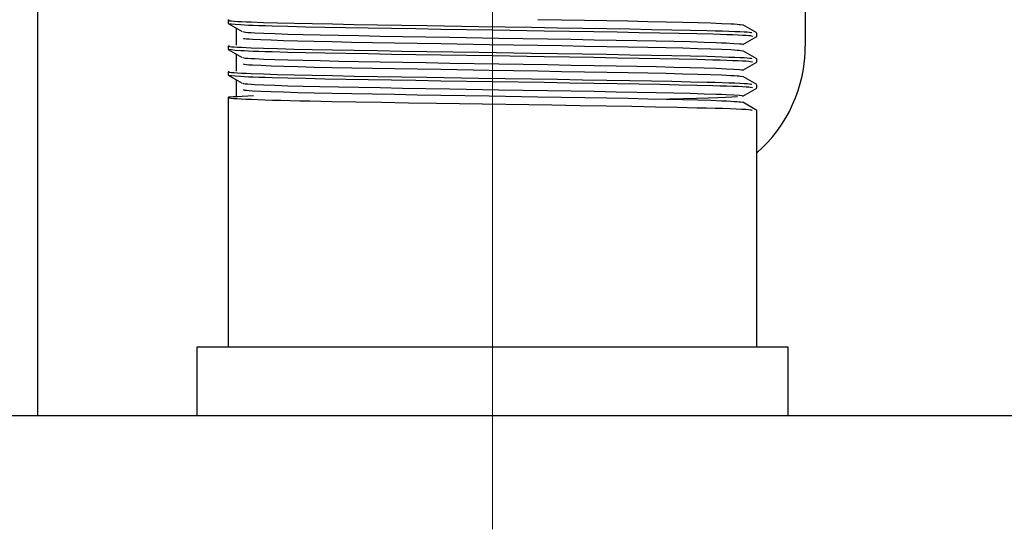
# Model space of a CAD drawing. Header units: millimetres. Extents: x 262469 to 275208, y -32539 to 9411.
# Tile 337 of 428: x 269066.84 to 269077.66, y -13218.67 to -13213.07. Entities that reach past the tile are written whole.
import ezdxf

# ---------------------------------------------------------------- set-up
doc = ezdxf.new("R2010")
doc.units = ezdxf.units.MM
doc.header["$LTSCALE"] = 100
doc.layers.add('$ IE_TELETECHNIKA', color=5, linetype='Continuous', lineweight=30)

msp = doc.modelspace()

# ---------------------------------------------------------------- linework, layer by layer
at = {"layer": '$ IE_TELETECHNIKA', "color": 7, "linetype": 'Continuous', "lineweight": 5, "ltscale": 20.32}
for p, q in [((269072.04, -13207.609), (269072.04, -13216.671)), ((269072.04, -13216.671), (269072.04, -13218.671))]:
    msp.add_line(p, q, dxfattribs=at)
at = {"layer": '$ IE_TELETECHNIKA', "color": 7, "linetype": 'Continuous'}
for p, q in [((269075.477, -13210.202), (269075.477, -13213.359)), ((269067.04, -13211.796), (269067.04, -13217.421)), ((269069.133, -13213.076), (269069.133, -13213.111)), ((269069.134, -13213.112), (269069.288, -13213.201)), ((269069.227, -13213.351), (269069.227, -13213.166)), ((269074.945, -13213.216), (269074.791, -13213.128)), ((269074.791, -13213.342), (269074.945, -13213.254)), ((269074.946, -13213.253), (269074.946, -13213.217)), ((269069.133, -13213.359), (269069.133, -13213.395)), ((269069.134, -13213.396), (269069.288, -13213.484)), ((269069.227, -13213.634), (269069.227, -13213.449)), ((269074.945, -13213.5), (269074.791, -13213.411)), ((269074.946, -13213.536), (269074.946, -13213.501)), ((269074.791, -13213.626), (269074.945, -13213.537)), ((269069.133, -13213.643), (269069.133, -13213.678)), ((269069.134, -13213.679), (269069.288, -13213.768)), ((269074.945, -13213.783), (269074.791, -13213.695)), ((269069.227, -13213.917), (269069.227, -13213.733)), ((269074.791, -13213.909), (269074.945, -13213.821)), ((269074.946, -13213.82), (269074.946, -13213.784)), ((269069.133, -13213.926), (269069.133, -13216.671)), ((269074.945, -13214.067), (269074.791, -13213.978)), ((269074.946, -13216.671), (269074.946, -13214.068)), ((269068.79, -13216.671), (269068.79, -13217.421)), ((269075.29, -13216.671), (269068.79, -13216.671)), ((269075.29, -13217.421), (269075.29, -13216.671)), ((269059.54, -13217.421), (269199.54, -13217.421))]:
    msp.add_line(p, q, dxfattribs=at)
for points in [[(269069.146, -13213.072), (269069.133, -13213.077), (269069.137, -13213.079), (269069.15, -13213.081), (269069.171, -13213.083), (269069.2, -13213.085), (269069.237, -13213.088), (269069.281, -13213.09), (269069.331, -13213.092), (269069.388, -13213.094), (269069.521, -13213.099), (269069.678, -13213.104), (269069.858, -13213.109), (269070.059, -13213.113), (269070.28, -13213.117), (269070.519, -13213.122), (269070.774, -13213.126), (269071.041, -13213.13), (269071.317, -13213.135), (269071.89, -13213.144), (269072.468, -13213.153), (269072.753, -13213.158), (269073.03, -13213.162), (269073.297, -13213.167), (269073.55, -13213.171), (269073.788, -13213.176), (269074.009, -13213.18), (269074.214, -13213.184), (269074.4, -13213.189), (269074.486, -13213.191), (269074.565, -13213.194), (269074.638, -13213.196), (269074.702, -13213.198), (269074.758, -13213.201), (269074.804, -13213.203), (269074.839, -13213.205), (269074.864, -13213.208), (269074.878, -13213.21), (269074.886, -13213.212), (269074.888, -13213.216)], [(269072.537, -13213.066), (269072.798, -13213.071), (269073.052, -13213.075), (269073.296, -13213.079), (269073.528, -13213.084), (269073.746, -13213.088), (269073.948, -13213.092), (269074.132, -13213.097), (269074.296, -13213.101), (269074.438, -13213.106), (269074.559, -13213.11), (269074.657, -13213.115), (269074.696, -13213.117), (269074.727, -13213.119), (269074.75, -13213.121), (269074.765, -13213.124), (269074.782, -13213.128)], [(269069.133, -13213.111), (269069.169, -13213.115), (269069.212, -13213.12), (269069.272, -13213.124), (269069.311, -13213.126), (269069.356, -13213.129), (269069.41, -13213.131), (269069.471, -13213.133), (269069.541, -13213.135), (269069.617, -13213.138), (269069.789, -13213.142), (269069.984, -13213.147), (269070.197, -13213.151), (269070.427, -13213.156), (269070.671, -13213.16), (269070.928, -13213.164), (269071.196, -13213.168), (269071.472, -13213.173), (269072.04, -13213.182), (269072.608, -13213.191), (269072.885, -13213.196), (269073.153, -13213.2), (269073.41, -13213.204), (269073.653, -13213.209), (269073.88, -13213.213), (269074.092, -13213.217), (269074.286, -13213.222), (269074.462, -13213.226), (269074.542, -13213.228), (269074.615, -13213.231), (269074.68, -13213.233), (269074.738, -13213.235), (269074.787, -13213.238), (269074.826, -13213.24), (269074.856, -13213.242), (269074.875, -13213.244), (269074.892, -13213.249), (269074.892, -13213.253)], [(269069.302, -13213.201), (269069.301, -13213.203), (269069.307, -13213.205), (269069.323, -13213.207), (269069.35, -13213.209), (269069.385, -13213.211), (269069.426, -13213.214), (269069.526, -13213.218), (269069.647, -13213.223), (269069.791, -13213.228), (269069.957, -13213.232), (269070.144, -13213.237), (269070.348, -13213.241), (269070.569, -13213.245), (269070.804, -13213.249), (269071.051, -13213.254), (269071.308, -13213.258), (269071.571, -13213.262), (269072.109, -13213.272), (269072.644, -13213.281), (269072.905, -13213.285), (269073.156, -13213.29), (269073.397, -13213.294), (269073.626, -13213.298), (269073.838, -13213.302), (269074.034, -13213.307), (269074.21, -13213.311), (269074.366, -13213.316), (269074.499, -13213.32), (269074.556, -13213.323), (269074.607, -13213.325), (269074.69, -13213.33), (269074.754, -13213.334), (269074.779, -13213.336), (269074.794, -13213.338), (269074.798, -13213.34), (269074.787, -13213.342)], [(269069.302, -13213.271), (269069.302, -13213.275), (269069.313, -13213.277), (269069.334, -13213.279), (269069.364, -13213.281), (269069.402, -13213.283), (269069.494, -13213.288), (269069.607, -13213.292), (269069.743, -13213.297), (269069.901, -13213.302), (269070.08, -13213.306), (269070.278, -13213.31), (269070.491, -13213.315), (269070.72, -13213.319), (269070.961, -13213.323), (269071.213, -13213.327), (269071.472, -13213.332), (269072.004, -13213.341), (269072.538, -13213.35), (269072.799, -13213.354), (269073.052, -13213.359), (269073.296, -13213.363), (269073.528, -13213.367), (269073.747, -13213.371), (269073.949, -13213.376), (269074.132, -13213.38), (269074.296, -13213.385), (269074.438, -13213.389), (269074.559, -13213.394), (269074.657, -13213.398), (269074.696, -13213.401), (269074.727, -13213.403), (269074.749, -13213.405), (269074.765, -13213.407), (269074.783, -13213.411)], [(269069.146, -13213.356), (269069.133, -13213.36), (269069.137, -13213.362), (269069.15, -13213.364), (269069.171, -13213.367), (269069.2, -13213.369), (269069.237, -13213.371), (269069.281, -13213.373), (269069.331, -13213.376), (269069.388, -13213.378), (269069.521, -13213.383), (269069.678, -13213.387), (269069.858, -13213.392), (269070.059, -13213.397), (269070.28, -13213.401), (269070.519, -13213.405), (269070.774, -13213.409), (269071.041, -13213.414), (269071.317, -13213.418), (269071.89, -13213.428), (269072.468, -13213.437), (269072.753, -13213.441), (269073.03, -13213.446), (269073.297, -13213.45), (269073.55, -13213.455), (269073.788, -13213.459), (269074.009, -13213.463), (269074.214, -13213.468), (269074.4, -13213.472), (269074.486, -13213.475), (269074.565, -13213.477), (269074.638, -13213.48), (269074.702, -13213.482), (269074.758, -13213.484), (269074.804, -13213.487), (269074.839, -13213.489), (269074.864, -13213.491), (269074.878, -13213.493), (269074.886, -13213.495), (269074.888, -13213.5)], [(269069.133, -13213.395), (269069.169, -13213.399), (269069.212, -13213.403), (269069.272, -13213.408), (269069.311, -13213.41), (269069.356, -13213.412), (269069.41, -13213.414), (269069.471, -13213.417), (269069.541, -13213.419), (269069.617, -13213.421), (269069.789, -13213.426), (269069.984, -13213.43), (269070.197, -13213.435), (269070.427, -13213.439), (269070.671, -13213.443), (269070.928, -13213.447), (269071.196, -13213.452), (269071.472, -13213.456), (269072.04, -13213.465), (269072.608, -13213.475), (269072.885, -13213.479), (269073.153, -13213.483), (269073.41, -13213.488), (269073.653, -13213.492), (269073.88, -13213.496), (269074.092, -13213.501), (269074.286, -13213.505), (269074.462, -13213.51), (269074.542, -13213.512), (269074.615, -13213.514), (269074.68, -13213.517), (269074.738, -13213.519), (269074.787, -13213.521), (269074.826, -13213.523), (269074.856, -13213.526), (269074.875, -13213.528), (269074.892, -13213.532), (269074.892, -13213.536)], [(269069.302, -13213.484), (269069.301, -13213.486), (269069.306, -13213.488), (269069.323, -13213.491), (269069.35, -13213.493), (269069.385, -13213.495), (269069.427, -13213.497), (269069.526, -13213.502), (269069.647, -13213.506), (269069.791, -13213.511), (269069.957, -13213.516), (269070.144, -13213.52), (269070.349, -13213.525), (269070.57, -13213.529), (269070.805, -13213.533), (269071.052, -13213.537), (269071.308, -13213.541), (269071.572, -13213.546), (269072.11, -13213.555), (269072.645, -13213.564), (269072.905, -13213.569), (269073.157, -13213.573), (269073.398, -13213.577), (269073.626, -13213.581), (269073.839, -13213.586), (269074.034, -13213.59), (269074.21, -13213.595), (269074.366, -13213.599), (269074.499, -13213.604), (269074.556, -13213.606), (269074.607, -13213.609), (269074.691, -13213.613), (269074.755, -13213.618), (269074.779, -13213.62), (269074.794, -13213.622), (269074.797, -13213.624), (269074.786, -13213.626)], [(269069.302, -13213.554), (269069.301, -13213.558), (269069.313, -13213.56), (269069.334, -13213.562), (269069.364, -13213.565), (269069.402, -13213.567), (269069.494, -13213.571), (269069.607, -13213.576), (269069.743, -13213.58), (269069.901, -13213.585), (269070.08, -13213.59), (269070.278, -13213.594), (269070.492, -13213.598), (269070.72, -13213.602), (269070.961, -13213.606), (269071.213, -13213.611), (269071.472, -13213.615), (269072.004, -13213.624), (269072.538, -13213.633), (269072.799, -13213.638), (269073.052, -13213.642), (269073.296, -13213.646), (269073.529, -13213.651), (269073.747, -13213.655), (269073.949, -13213.659), (269074.133, -13213.664), (269074.296, -13213.668), (269074.438, -13213.673), (269074.559, -13213.677), (269074.611, -13213.68), (269074.657, -13213.682), (269074.696, -13213.684), (269074.727, -13213.686), (269074.749, -13213.688), (269074.765, -13213.691), (269074.785, -13213.695)], [(269069.146, -13213.639), (269069.133, -13213.644), (269069.137, -13213.646), (269069.15, -13213.648), (269069.171, -13213.65), (269069.2, -13213.652), (269069.237, -13213.655), (269069.281, -13213.657), (269069.331, -13213.659), (269069.388, -13213.661), (269069.521, -13213.666), (269069.678, -13213.671), (269069.858, -13213.676), (269070.059, -13213.68), (269070.28, -13213.684), (269070.519, -13213.689), (269070.774, -13213.693), (269071.041, -13213.697), (269071.317, -13213.702), (269071.89, -13213.711), (269072.468, -13213.72), (269072.753, -13213.725), (269073.03, -13213.729), (269073.297, -13213.734), (269073.55, -13213.738), (269073.788, -13213.743), (269074.009, -13213.747), (269074.214, -13213.751), (269074.4, -13213.756), (269074.486, -13213.758), (269074.565, -13213.761), (269074.638, -13213.763), (269074.702, -13213.765), (269074.758, -13213.768), (269074.804, -13213.77), (269074.839, -13213.772), (269074.864, -13213.775), (269074.878, -13213.777), (269074.886, -13213.779), (269074.888, -13213.783)], [(269069.133, -13213.678), (269069.169, -13213.682), (269069.212, -13213.687), (269069.272, -13213.691), (269069.311, -13213.693), (269069.356, -13213.696), (269069.41, -13213.698), (269069.471, -13213.7), (269069.541, -13213.702), (269069.617, -13213.705), (269069.789, -13213.709), (269069.984, -13213.714), (269070.197, -13213.718), (269070.427, -13213.722), (269070.671, -13213.727), (269070.928, -13213.731), (269071.196, -13213.735), (269071.472, -13213.74), (269072.04, -13213.749), (269072.608, -13213.758), (269072.885, -13213.763), (269073.153, -13213.767), (269073.41, -13213.771), (269073.653, -13213.775), (269073.88, -13213.78), (269074.092, -13213.784), (269074.286, -13213.788), (269074.462, -13213.793), (269074.542, -13213.795), (269074.615, -13213.798), (269074.68, -13213.8), (269074.738, -13213.802), (269074.787, -13213.805), (269074.826, -13213.807), (269074.856, -13213.809), (269074.875, -13213.811), (269074.892, -13213.816), (269074.892, -13213.82)], [(269069.302, -13213.768), (269069.3, -13213.77), (269069.305, -13213.772), (269069.322, -13213.774), (269069.349, -13213.776), (269069.385, -13213.778), (269069.427, -13213.781), (269069.526, -13213.785), (269069.646, -13213.79), (269069.79, -13213.795), (269069.957, -13213.799), (269070.143, -13213.804), (269070.348, -13213.808), (269070.569, -13213.812), (269070.804, -13213.816), (269071.051, -13213.821), (269071.308, -13213.825), (269071.571, -13213.829), (269072.109, -13213.839), (269072.645, -13213.848), (269072.905, -13213.852), (269073.157, -13213.857), (269073.398, -13213.861), (269073.626, -13213.865), (269073.839, -13213.869), (269074.034, -13213.874), (269074.211, -13213.878), (269074.366, -13213.883), (269074.499, -13213.887), (269074.556, -13213.89), (269074.607, -13213.892), (269074.691, -13213.897), (269074.755, -13213.901), (269074.779, -13213.903), (269074.793, -13213.905), (269074.795, -13213.907), (269074.784, -13213.909)], [(269069.413, -13213.908), (269069.289, -13213.913), (269069.235, -13213.916), (269069.19, -13213.918), (269069.157, -13213.921), (269069.139, -13213.923), (269069.133, -13213.925), (269069.137, -13213.928), (269069.149, -13213.93), (269069.168, -13213.932), (269069.196, -13213.935), (269069.232, -13213.937), (269069.277, -13213.94), (269069.329, -13213.942), (269069.39, -13213.945), (269069.46, -13213.948), (269069.537, -13213.95), (269069.622, -13213.953), (269069.714, -13213.955), (269069.814, -13213.958), (269069.92, -13213.961), (269070.032, -13213.963), (269070.275, -13213.968), (269070.539, -13213.972), (269070.821, -13213.977), (269071.117, -13213.982), (269071.424, -13213.987), (269072.692, -13214.007), (269072.999, -13214.012), (269073.294, -13214.017), (269073.572, -13214.022), (269073.831, -13214.027), (269074.071, -13214.032), (269074.289, -13214.037), (269074.39, -13214.039), (269074.485, -13214.042), (269074.572, -13214.044), (269074.651, -13214.047), (269074.719, -13214.05), (269074.777, -13214.052), (269074.823, -13214.055), (269074.855, -13214.057), (269074.875, -13214.06), (269074.885, -13214.062), (269074.888, -13214.067)], [(269069.302, -13213.837), (269069.301, -13213.842), (269069.312, -13213.844), (269069.334, -13213.846), (269069.364, -13213.848), (269069.402, -13213.85), (269069.494, -13213.855), (269069.607, -13213.859), (269069.743, -13213.864), (269069.901, -13213.869), (269070.08, -13213.873), (269070.278, -13213.877), (269070.492, -13213.882), (269070.72, -13213.886), (269070.961, -13213.89), (269071.213, -13213.894), (269071.472, -13213.899), (269072.004, -13213.908), (269072.538, -13213.917), (269072.799, -13213.921), (269073.053, -13213.926), (269073.297, -13213.93), (269073.529, -13213.934), (269073.747, -13213.938), (269073.949, -13213.943), (269074.133, -13213.947), (269074.296, -13213.952), (269074.439, -13213.956), (269074.559, -13213.961), (269074.611, -13213.963), (269074.657, -13213.965), (269074.696, -13213.968), (269074.726, -13213.97), (269074.749, -13213.972), (269074.765, -13213.974), (269074.786, -13213.978)], [(269074.733, -13213.917), (269074.671, -13213.921), (269074.601, -13213.925), (269074.515, -13213.929), (269074.408, -13213.933), (269074.283, -13213.936), (269074.14, -13213.94), (269073.985, -13213.944), (269073.823, -13213.948)]]:
    msp.add_lwpolyline(points, dxfattribs=at)
msp.add_arc((269073.915, -13213.359), 1.562, 311.2999, 0, dxfattribs=at)

doc.saveas('drawing.dxf')
